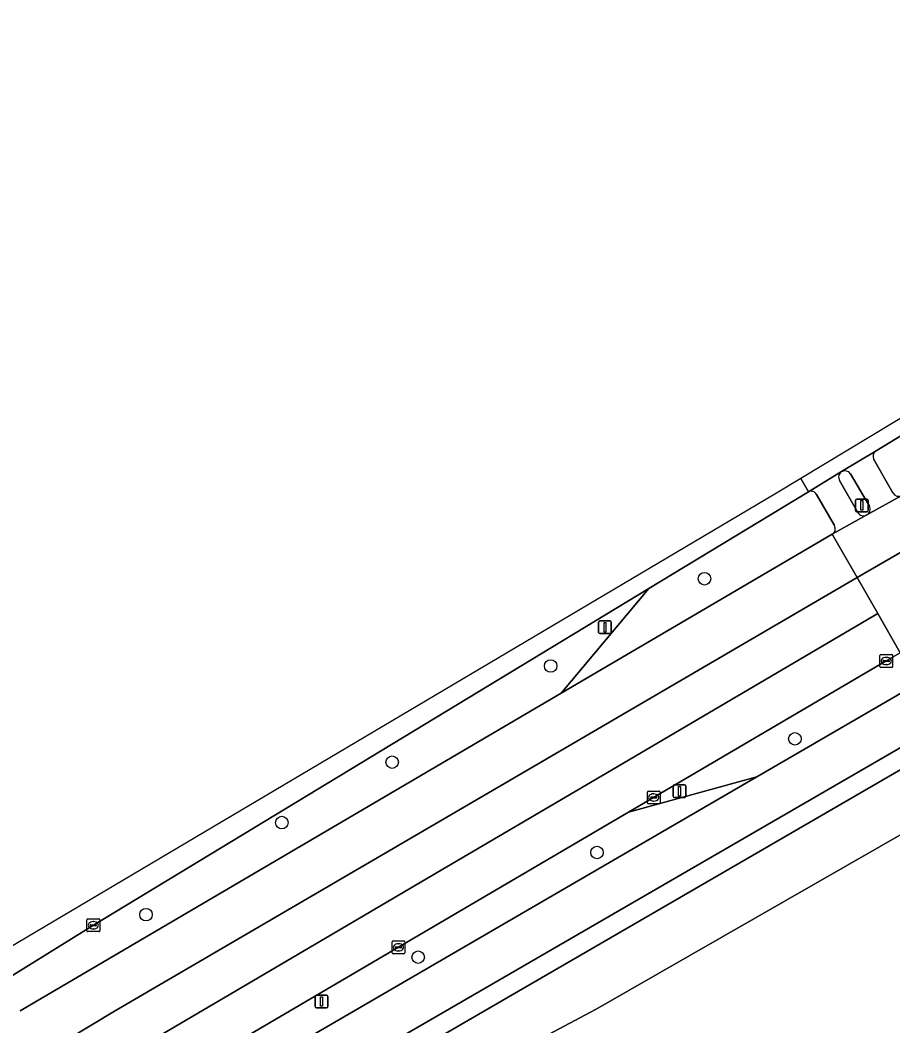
# Model space of a CAD drawing. Extents: x 158132 to 159664, y 385256 to 387218.
# Drawn here: x 158569.7 to 158637.8, y 387049.2 to 387127.7 of the extents above; entities that cross this region are included whole.
import ezdxf

# ---------------------------------------------------------------- set-up
doc = ezdxf.new("R2010")
doc.units = 0
for name, color, linetype in [('IMGEO_Berm_groen', 7, 'Continuous'), ('IMGEO_Boom', 7, 'Continuous'), ('IMGEO_Fietspad_gesloten', 7, 'Continuous'), ('IMGEO_Fietspad_open', 7, 'Continuous'), ('IMGEO_Gemengd_bos', 7, 'Continuous'), ('IMGEO_Groenvoorziening', 7, 'Continuous'), ('IMGEO_Kolk', 7, 'Continuous'), ('IMGEO_Lichtmast', 7, 'Continuous'), ('IMGEO_Rijbaan_regionaal_gesloten', 7, 'Continuous'), ('IMGEO_Verkeersbordpaal', 7, 'Continuous'), ('IMGEO_Verkeerseiland_gesloten', 7, 'Continuous'), ('IMGEO_Verkeerseiland_open', 7, 'Continuous'), ('IMGEO_Verkeersregelinstallatiepaal', 7, 'Continuous'), ('IMGEO_Voetpad_gesloten', 7, 'Continuous'), ('IMGEO_Voetpad_open', 7, 'Continuous')]:
    doc.layers.add(name, color=color, linetype=linetype)

msp = doc.modelspace()

# ---------------------------------------------------------------- linework, layer by layer
at = {"layer": 'IMGEO_Berm_groen'}
for points in [[(158631.19, 387090.837), (158618.74, 387083.291), (158611.895, 387075.125), (158633.046, 387087.541)], [(158633.218, 387088.207), (158631.815, 387090.646)], [(158569.694, 387050.352), (158611.895, 387075.125), (158618.74, 387083.291), (158575.407, 387057.027), (158567.106, 387051.889)], [(158638.361, 387078.278), (158637.262, 387077.646), (158617.156, 387065.84), (158627.156, 387068.604), (158639.754, 387075.926)], [(158591.691, 387047.993), (158627.156, 387068.604), (158617.156, 387065.84), (158599.21, 387055.303), (158581.897, 387045.137), (158567.262, 387036.494), (158566.678, 387036.17)]]:
    msp.add_lwpolyline(points, dxfattribs=at)
for centre, radius, start, end in [((158631.408, 387090.432), 0.46, 27.70921, 118.30448), ((158632.813, 387087.956), 0.476, 299.30683, 31.73176)]:
    msp.add_arc(centre, radius, start, end, dxfattribs=at)
at = {"layer": 'IMGEO_Boom'}
for centre in [(158623.088, 387084.063), (158611.082, 387077.255), (158630.136, 387071.568), (158598.721, 387069.748), (158590.108, 387065.037), (158614.7, 387062.705), (158579.515, 387057.855), (158600.744, 387054.535)]:
    msp.add_circle(centre, 0.489, dxfattribs=at)
at = {"layer": 'IMGEO_Fietspad_gesloten'}
for points in [[(158490.608, 386969.265), (158499.211, 386977.385), (158500, 386978.134), (158506.548, 386984.134), (158513.131, 386989.793), (158514.127, 386990.649), (158525.945, 387000), (158529.924, 387003.032), (158546.099, 387014.697), (158573.791, 387032.697), (158595.958, 387046.323), (158640.944, 387072.387), (158675.022, 387091.93), (158709.569, 387111.62)], [(158640.95, 387076.647), (158639.754, 387075.926), (158627.156, 387068.604), (158591.691, 387047.993)]]:
    msp.add_lwpolyline(points, dxfattribs=at)
at = {"layer": 'IMGEO_Fietspad_open'}
for points in [[(158636.468, 387094.046), (158633.782, 387092.418)], [(158637.78, 387090.754), (158636.297, 387093.355)], [(158634.48, 387092.259), (158635.955, 387089.734)], [(158635.746, 387089.041), (158638.471, 387090.558)]]:
    msp.add_lwpolyline(points, dxfattribs=at)
for centre, radius, start, end in [((158636.759, 387093.607), 0.526, 123.54489, 208.65592), ((158634.04, 387091.937), 0.545, 36.14621, 118.1885), ((158638.227, 387091.013), 0.516, 210.06336, 298.26499), ((158635.49, 387089.496), 0.522, 299.32442, 27.11029)]:
    msp.add_arc(centre, radius, start, end, dxfattribs=at)
at = {"layer": 'IMGEO_Gemengd_bos'}
msp.add_lwpolyline([(158687.811, 387060.409), (158689.817, 387061.157), (158703.822, 387101.712), (158681.036, 387088.113), (158663.513, 387076.566), (158660.407, 387074.962), (158660.01, 387075.699), (158644.038, 387067.333), (158614.63, 387050.481), (158601.872, 387043.698), (158647.808, 386955.65), (158659.443, 386961.72), (158679.256, 386924.451), (158648.608, 386908.461), (158655.384, 386860.517), (158656.73, 386859.937), (158667.25, 386855.404)], dxfattribs=at)
at = {"layer": 'IMGEO_Groenvoorziening'}
msp.add_lwpolyline([(158676.28, 387089.711), (158659.165, 387079.773), (158659.554, 387079.092), (158660.809, 387079.732), (158662.255, 387077.168), (158659.686, 387075.719), (158658.24, 387078.283), (158658.738, 387078.625), (158658.366, 387079.32), (158644.611, 387071.596), (158644.089, 387072.48), (158596.687, 387045.001), (158574.561, 387031.328), (158575.2, 387030.271), (158595.544, 387042.588), (158597.048, 387041.134), (158601.872, 387043.698), (158614.63, 387050.481), (158644.038, 387067.333), (158660.01, 387075.699), (158660.407, 387074.962), (158663.513, 387076.566), (158681.036, 387088.113)], dxfattribs=at)
at = {"layer": 'IMGEO_Kolk'}
for p, q in [((158636.762, 387077.218), (158636.762, 387078.07)), ((158636.837, 387078.144), (158637.689, 387078.144)), ((158637.763, 387078.07), (158637.763, 387077.218)), ((158637.021, 387077.638), (158637.021, 387077.65)), ((158637.459, 387077.601), (158637.061, 387077.601)), ((158637.064, 387077.687), (158637.462, 387077.687)), ((158637.273, 387077.364), (158637.248, 387077.364)), ((158637.25, 387077.924), (158637.275, 387077.924)), ((158637.505, 387077.65), (158637.505, 387077.638)), ((158637.689, 387077.144), (158636.837, 387077.144)), ((158618.625, 387066.57), (158618.625, 387067.422)), ((158618.7, 387067.496), (158619.552, 387067.496)), ((158619.113, 387067.276), (158619.138, 387067.276)), ((158619.626, 387067.422), (158619.626, 387066.57)), ((158619.552, 387066.496), (158618.7, 387066.496)), ((158618.884, 387066.99), (158618.884, 387067.002)), ((158619.322, 387066.953), (158618.924, 387066.953)), ((158618.927, 387067.039), (158619.325, 387067.039)), ((158619.136, 387066.716), (158619.111, 387066.716)), ((158619.368, 387067.002), (158619.368, 387066.99)), ((158574.906, 387056.599), (158574.906, 387057.451)), ((158574.981, 387057.525), (158575.833, 387057.525)), ((158575.165, 387057.019), (158575.165, 387057.031)), ((158575.603, 387056.982), (158575.205, 387056.982)), ((158575.208, 387057.068), (158575.606, 387057.068)), ((158575.394, 387057.305), (158575.419, 387057.305)), ((158575.649, 387057.031), (158575.649, 387057.019)), ((158575.907, 387057.451), (158575.907, 387056.599)), ((158575.833, 387056.525), (158574.981, 387056.525)), ((158575.417, 387056.745), (158575.392, 387056.745)), ((158598.709, 387054.876), (158598.709, 387055.728)), ((158598.784, 387055.802), (158599.636, 387055.802)), ((158598.968, 387055.296), (158598.968, 387055.308)), ((158599.011, 387055.345), (158599.409, 387055.345)), ((158599.197, 387055.582), (158599.222, 387055.582)), ((158599.452, 387055.308), (158599.452, 387055.296)), ((158599.71, 387055.728), (158599.71, 387054.876)), ((158599.636, 387054.802), (158598.784, 387054.802)), ((158599.406, 387055.259), (158599.008, 387055.259)), ((158599.22, 387055.022), (158599.195, 387055.022))]:
    msp.add_line(p, q, dxfattribs=at)
for points in [[(158636.762, 387077.218), (158636.762, 387078.07)], [(158636.837, 387078.144), (158637.689, 387078.144)], [(158637.763, 387078.07), (158637.763, 387077.218)], [(158637.689, 387077.144), (158636.837, 387077.144)], [(158618.625, 387066.57), (158618.625, 387067.422)], [(158618.7, 387067.496), (158619.552, 387067.496)], [(158619.626, 387067.422), (158619.626, 387066.57)], [(158619.552, 387066.496), (158618.7, 387066.496)], [(158574.906, 387056.599), (158574.906, 387057.451)], [(158574.981, 387057.525), (158575.833, 387057.525)], [(158575.907, 387057.451), (158575.907, 387056.599)], [(158575.833, 387056.525), (158574.981, 387056.525)], [(158598.709, 387054.876), (158598.709, 387055.728)], [(158598.784, 387055.802), (158599.636, 387055.802)], [(158599.71, 387055.728), (158599.71, 387054.876)], [(158599.636, 387054.802), (158598.784, 387054.802)]]:
    msp.add_lwpolyline(points, dxfattribs=at)
for centre, radius, start, end in [((158636.839, 387078.068), 0.0765, 91.55205, 178.44795), ((158636.839, 387078.068), 0.0765, 91.55205, 178.44795), ((158637.687, 387078.068), 0.0765, 1.55205, 88.44795), ((158637.687, 387078.068), 0.0765, 1.55205, 88.44795), ((158637.061, 387077.647), 0.0403, 85.87752, 175.75265), ((158637.058, 387077.637), 0.0366, 178.93798, 274.71019), ((158637.462, 387077.644), 0.043, 264.86636, 352.45326), ((158637.466, 387077.649), 0.0386, 1.73085, 96.63898), ((158636.839, 387077.22), 0.0765, 181.55205, 268.44795), ((158636.839, 387077.22), 0.0765, 181.55205, 268.44795), ((158637.687, 387077.22), 0.0765, 271.55205, 358.44795), ((158637.687, 387077.22), 0.0765, 271.55205, 358.44795), ((158618.702, 387067.42), 0.0765, 91.55205, 178.44795), ((158618.702, 387067.42), 0.0765, 91.55205, 178.44795), ((158619.55, 387067.42), 0.0765, 1.55205, 88.44795), ((158619.55, 387067.42), 0.0765, 1.55205, 88.44795), ((158618.702, 387066.572), 0.0765, 181.55205, 268.44795), ((158618.702, 387066.572), 0.0765, 181.55205, 268.44795), ((158618.924, 387066.999), 0.0403, 85.87752, 175.75265), ((158618.921, 387066.989), 0.0366, 178.93798, 274.71019), ((158619.325, 387066.996), 0.043, 264.86636, 352.45326), ((158619.329, 387067.001), 0.0386, 1.73085, 96.63898), ((158619.55, 387066.572), 0.0765, 271.55205, 358.44795), ((158619.55, 387066.572), 0.0765, 271.55205, 358.44795), ((158574.983, 387057.449), 0.0765, 91.55205, 178.44795), ((158574.983, 387057.449), 0.0765, 91.55205, 178.44795), ((158575.205, 387057.028), 0.0403, 85.87752, 175.75265), ((158575.202, 387057.018), 0.0366, 178.93798, 274.71019), ((158575.606, 387057.025), 0.043, 264.86636, 352.45326), ((158575.61, 387057.03), 0.0386, 1.73085, 96.63898), ((158575.831, 387057.449), 0.0765, 1.55205, 88.44795), ((158575.831, 387057.449), 0.0765, 1.55205, 88.44795), ((158574.983, 387056.601), 0.0765, 181.55205, 268.44795), ((158574.983, 387056.601), 0.0765, 181.55205, 268.44795), ((158575.831, 387056.601), 0.0765, 271.55205, 358.44795), ((158575.831, 387056.601), 0.0765, 271.55205, 358.44795), ((158598.786, 387055.726), 0.0765, 91.55205, 178.44795), ((158598.786, 387055.726), 0.0765, 91.55205, 178.44795), ((158599.008, 387055.305), 0.0403, 85.87752, 175.75265), ((158599.005, 387055.295), 0.0366, 178.93798, 274.71019), ((158599.409, 387055.302), 0.043, 264.86636, 352.45326), ((158599.413, 387055.307), 0.0386, 1.73085, 96.63898), ((158599.634, 387055.726), 0.0765, 1.55205, 88.44795), ((158599.634, 387055.726), 0.0765, 1.55205, 88.44795), ((158598.786, 387054.878), 0.0765, 181.55205, 268.44795), ((158598.786, 387054.878), 0.0765, 181.55205, 268.44795), ((158599.634, 387054.878), 0.0765, 271.55205, 358.44795), ((158599.634, 387054.878), 0.0765, 271.55205, 358.44795)]:
    msp.add_arc(centre, radius, start, end, dxfattribs=at)
for centre, major_axis, ratio, start_param, end_param in [((158637.249, 387077.644), (-0.387, 0.002), 0.722429, 4.712389, 7.853982), ((158637.274, 387077.644), (-0.39, 0.002), 0.717154, 1.570796, 4.712389), ((158619.112, 387066.996), (-0.387, 0.002), 0.722429, 4.712389, 7.853982), ((158619.137, 387066.996), (-0.39, 0.002), 0.717154, 1.570796, 4.712389), ((158575.393, 387057.025), (-0.387, 0.002), 0.722429, 4.712389, 7.853982), ((158575.418, 387057.025), (-0.39, 0.002), 0.717154, 1.570796, 4.712389), ((158599.196, 387055.302), (-0.387, 0.002), 0.722429, 4.712389, 7.853982), ((158599.221, 387055.302), (-0.39, 0.002), 0.717154, 1.570796, 4.712389)]:
    msp.add_ellipse(centre, major_axis=major_axis, ratio=ratio, start_param=start_param, end_param=end_param, dxfattribs=at)
at = {"layer": 'IMGEO_Lichtmast'}
for p, q in [((158620.637, 387067.084), (158620.637, 387067.884)), ((158620.637, 387067.884), (158620.637, 387067.084)), ((158620.737, 387067.984), (158621.527, 387067.984)), ((158621.527, 387067.984), (158620.737, 387067.984)), ((158621.627, 387067.884), (158621.627, 387067.084)), ((158621.627, 387067.084), (158621.627, 387067.884)), ((158621.527, 387066.984), (158620.737, 387066.984)), ((158620.737, 387066.984), (158621.527, 387066.984)), ((158592.708, 387050.676), (158592.708, 387051.476)), ((158592.708, 387051.476), (158592.708, 387050.676)), ((158592.808, 387051.576), (158593.598, 387051.576)), ((158593.598, 387051.576), (158592.808, 387051.576)), ((158593.698, 387051.476), (158593.698, 387050.676)), ((158593.698, 387050.676), (158593.698, 387051.476)), ((158593.598, 387050.576), (158592.808, 387050.576)), ((158592.808, 387050.576), (158593.598, 387050.576))]:
    msp.add_line(p, q, dxfattribs=at)
for points in [[(158621.057, 387067.859), (158621.207, 387067.859), (158621.207, 387067.109), (158621.057, 387067.109), (158621.057, 387067.859)], [(158593.128, 387051.451), (158593.278, 387051.451), (158593.278, 387050.701), (158593.128, 387050.701), (158593.128, 387051.451)]]:
    msp.add_lwpolyline(points, dxfattribs=at)
for centre, start, end in [((158620.737, 387067.884), 90, 180), ((158620.737, 387067.884), 90, 180), ((158621.527, 387067.884), 0, 90), ((158621.527, 387067.884), 360, 90), ((158620.737, 387067.084), 180, 270), ((158620.737, 387067.084), 180, 270), ((158621.527, 387067.084), 270, 0), ((158621.527, 387067.084), 270, 0), ((158592.808, 387051.476), 90, 180), ((158592.808, 387051.476), 90, 180), ((158593.598, 387051.476), 0, 90), ((158593.598, 387051.476), 360, 90), ((158592.808, 387050.676), 180, 270), ((158592.808, 387050.676), 180, 270), ((158593.598, 387050.676), 270, 0), ((158593.598, 387050.676), 270, 0)]:
    msp.add_arc(centre, 0.1, start, end, dxfattribs=at)
at = {"layer": 'IMGEO_Rijbaan_regionaal_gesloten'}
for points in [[(158630.595, 387091.882), (158631.19, 387090.837), (158633.782, 387092.418), (158636.468, 387094.046), (158638.612, 387095.334), (158638.758, 387095.412), (158638.923, 387095.483), (158660.935, 387109.107), (158660.989, 387109.142), (158661.16, 387109.251), (158663.722, 387110.832), (158664.163, 387111.098), (158666.361, 387112.423), (158669.082, 387114.041), (158668.649, 387114.803), (158639.699, 387097.365), (158630.595, 387091.882)], [(158640.66, 387091.765), (158638.471, 387090.558), (158635.746, 387089.041), (158633.046, 387087.541), (158634.991, 387084.15), (158665.391, 387101.739), (158665.435, 387101.784)], [(158567.106, 387051.889), (158575.407, 387057.027), (158618.74, 387083.291), (158631.19, 387090.837), (158630.595, 387091.882), (158628.558, 387090.655), (158559.683, 387049.851), (158516.13, 387020.671), (158468.815, 386980.59), (158412.095, 386927.825), (158380.37, 386896.192)], [(158634.991, 387084.15), (158633.046, 387087.541), (158611.895, 387075.125), (158569.694, 387050.352)], [(158636.602, 387081.343), (158634.991, 387084.15), (158606.55, 387067.536), (158577.06, 387050.309), (158556.671, 387038.038), (158547.175, 387032.064), (158544.808, 387030.197), (158504.766, 387000.524), (158504.059, 387000), (158500.564, 386997.41), (158500, 386996.975)], [(158565.598, 387047.521), (158547.175, 387032.064), (158556.671, 387038.038), (158577.06, 387050.309), (158606.55, 387067.536), (158634.991, 387084.15)], [(158474.038, 386970.817), (158477.338, 386973.816), (158493.05, 386986.916), (158499.529, 386992.007), (158505.629, 386996.548), (158527.373, 387012.736), (158544.138, 387025.142), (158550.017, 387029.416), (158555.122, 387033.014), (158561.926, 387037.339), (158568.259, 387041.175), (158601.791, 387060.883), (158615.074, 387068.69), (158636.602, 387081.343)], [(158566.678, 387036.17), (158567.262, 387036.494), (158581.897, 387045.137), (158599.21, 387055.303), (158617.156, 387065.84), (158637.262, 387077.646), (158638.361, 387078.278), (158636.602, 387081.343), (158615.074, 387068.69), (158601.791, 387060.883), (158568.259, 387041.175), (158561.926, 387037.339), (158555.122, 387033.014), (158550.017, 387029.416), (158544.138, 387025.142), (158527.373, 387012.736), (158505.629, 386996.548), (158499.529, 386992.007), (158493.05, 386986.916), (158477.338, 386973.816), (158474.038, 386970.817)]]:
    msp.add_lwpolyline(points, dxfattribs=at)
msp.add_lwpolyline([(158671.483, 387096.869), (158671.67, 387096.977), (158672.057, 387097.196), (158674.36, 387098.497), (158677.032, 387100.014), (158675.294, 387102.946), (158673.359, 387106.21), (158670.775, 387104.757), (158668.478, 387103.474), (158668.098, 387103.262), (158665.435, 387101.784), (158665.391, 387101.739), (158634.991, 387084.15), (158636.602, 387081.343), (158638.361, 387078.278), (158640.946, 387079.718), (158641.053, 387079.777), (158643.713, 387081.277), (158653.107, 387086.573)], close=True, dxfattribs=at)
at = {"layer": 'IMGEO_Verkeersbordpaal'}
for p, q in [((158614.825, 387079.88), (158614.825, 387080.68)), ((158614.825, 387080.68), (158614.825, 387079.88)), ((158614.925, 387080.78), (158615.715, 387080.78)), ((158615.715, 387080.78), (158614.925, 387080.78)), ((158615.815, 387080.68), (158615.815, 387079.88)), ((158615.815, 387079.88), (158615.815, 387080.68)), ((158615.715, 387079.78), (158614.925, 387079.78)), ((158614.925, 387079.78), (158615.715, 387079.78))]:
    msp.add_line(p, q, dxfattribs=at)
msp.add_lwpolyline([(158615.245, 387080.655), (158615.395, 387080.655), (158615.395, 387079.905), (158615.245, 387079.905), (158615.245, 387080.655)], dxfattribs=at)
for centre, start, end in [((158614.925, 387080.68), 90, 180), ((158614.925, 387080.68), 90, 180), ((158615.715, 387080.68), 0, 90), ((158615.715, 387080.68), 360, 90), ((158614.925, 387079.88), 180, 270), ((158614.925, 387079.88), 180, 270), ((158615.715, 387079.88), 270, 0), ((158615.715, 387079.88), 270, 0)]:
    msp.add_arc(centre, 0.1, start, end, dxfattribs=at)
at = {"layer": 'IMGEO_Verkeerseiland_gesloten'}
for points in [[(158641.381, 387094.57), (158641.288, 387094.723), (158641.183, 387094.867), (158641.064, 387095.001), (158640.935, 387095.124), (158640.794, 387095.234), (158640.645, 387095.332), (158640.487, 387095.416), (158640.322, 387095.486), (158640.152, 387095.541), (158639.978, 387095.58), (158639.801, 387095.603), (158639.622, 387095.611), (158639.444, 387095.602), (158639.267, 387095.578), (158639.093, 387095.538), (158638.923, 387095.483), (158638.758, 387095.412), (158638.612, 387095.334), (158636.468, 387094.046)], [(158636.297, 387093.355), (158637.78, 387090.754)]]:
    msp.add_lwpolyline(points, dxfattribs=at)
for centre, radius, start, end in [((158636.759, 387093.607), 0.526, 123.54489, 208.65592), ((158638.227, 387091.013), 0.516, 210.06336, 298.26499)]:
    msp.add_arc(centre, radius, start, end, dxfattribs=at)
at = {"layer": 'IMGEO_Verkeerseiland_open'}
for points in [[(158635.955, 387089.734), (158634.48, 387092.259)], [(158633.622, 387091.735), (158635.051, 387089.238)]]:
    msp.add_lwpolyline(points, dxfattribs=at)
for centre, radius, start, end in [((158634.041, 387091.997), 0.495, 121.64435, 211.98686), ((158634.04, 387091.937), 0.545, 36.14621, 118.1885), ((158635.498, 387089.492), 0.514, 209.57214, 298.77676), ((158635.49, 387089.496), 0.522, 299.32442, 27.11029)]:
    msp.add_arc(centre, radius, start, end, dxfattribs=at)
at = {"layer": 'IMGEO_Verkeersregelinstallatiepaal'}
for p, q in [((158634.855, 387089.38), (158634.855, 387090.18)), ((158634.855, 387090.18), (158634.855, 387089.38)), ((158634.955, 387090.28), (158635.745, 387090.28)), ((158635.745, 387090.28), (158634.955, 387090.28)), ((158635.845, 387090.18), (158635.845, 387089.38)), ((158635.845, 387089.38), (158635.845, 387090.18)), ((158635.745, 387089.28), (158634.955, 387089.28)), ((158634.955, 387089.28), (158635.745, 387089.28))]:
    msp.add_line(p, q, dxfattribs=at)
msp.add_lwpolyline([(158635.275, 387090.155), (158635.425, 387090.155), (158635.425, 387089.405), (158635.275, 387089.405), (158635.275, 387090.155)], dxfattribs=at)
for centre, start, end in [((158634.955, 387090.18), 90, 180), ((158634.955, 387090.18), 90, 180), ((158635.745, 387090.18), 0, 90), ((158635.745, 387090.18), 360, 90), ((158634.955, 387089.38), 180, 270), ((158634.955, 387089.38), 180, 270), ((158635.745, 387089.38), 270, 0), ((158635.745, 387089.38), 270, 0)]:
    msp.add_arc(centre, 0.1, start, end, dxfattribs=at)
at = {"layer": 'IMGEO_Voetpad_gesloten'}
for points in [[(158774.247, 387147.156), (158777.849, 387149.117), (158796.652, 387159.485), (158826.074, 387175.671), (158824.96, 387177.231), (158823.804, 387176.598), (158776.889, 387150.893), (158732.48, 387123.894), (158722.886, 387118.521), (158715.758, 387114.904), (158709.569, 387111.62), (158675.022, 387091.93), (158640.944, 387072.387), (158595.958, 387046.323), (158573.791, 387032.697), (158546.099, 387014.697), (158529.924, 387003.032), (158525.945, 387000), (158514.127, 386990.649), (158513.131, 386989.793), (158506.548, 386984.134), (158500, 386978.134), (158499.211, 386977.385), (158490.608, 386969.265)], [(158490.266, 386966.826), (158500, 386976.111), (158500.231, 386976.331), (158507.529, 386983.023), (158514.053, 386988.611), (158515.068, 386989.481), (158528.384, 387000), (158530.815, 387001.855), (158546.88, 387013.42), (158565.976, 387025.844), (158566.368, 387026.099), (158567.917, 387027.106), (158572.64, 387030.179), (158574.561, 387031.328), (158596.687, 387045.001), (158644.089, 387072.48), (158644.611, 387071.596), (158658.366, 387079.32), (158658.738, 387078.625), (158659.554, 387079.092), (158659.165, 387079.773), (158676.28, 387089.711), (158679.065, 387091.306), (158713.234, 387110.714)]]:
    msp.add_lwpolyline(points, dxfattribs=at)
at = {"layer": 'IMGEO_Voetpad_open'}
for points in [[(158633.782, 387092.418), (158631.19, 387090.837)], [(158635.051, 387089.238), (158633.622, 387091.735)], [(158631.815, 387090.646), (158633.218, 387088.207)], [(158633.046, 387087.541), (158635.746, 387089.041)]]:
    msp.add_lwpolyline(points, dxfattribs=at)
for centre, radius, start, end in [((158634.041, 387091.997), 0.495, 121.64435, 211.98686), ((158631.408, 387090.432), 0.46, 27.70921, 118.30448), ((158635.498, 387089.492), 0.514, 209.57214, 298.77676), ((158632.813, 387087.956), 0.476, 299.30683, 31.73176)]:
    msp.add_arc(centre, radius, start, end, dxfattribs=at)

doc.saveas('drawing.dxf')
